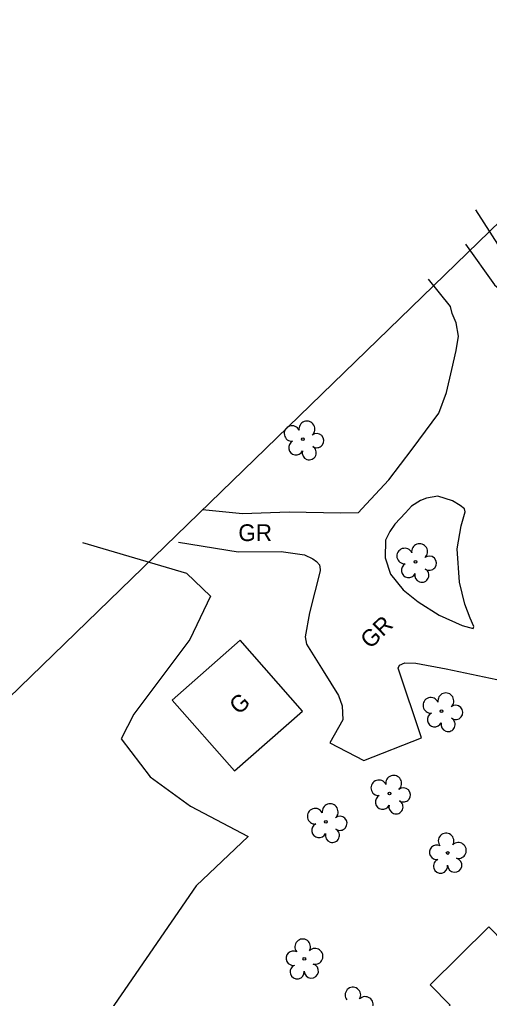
# Model space of a CAD drawing. Extents: x 1182322 to 1186765, y 572295 to 575411.
# Drawn here: x 1184747.4 to 1184859.4, y 574706.6 to 574940.3 of the extents above; entities that cross this region are included whole.
import ezdxf

# ---------------------------------------------------------------- set-up
doc = ezdxf.new("R2010")
doc.units = 0
for name, color, linetype in [('Exist Building', 7, 'Continuous'), ('Exist Building Text', 7, 'Continuous'), ('Exist Roads Soil', 7, 'Continuous'), ('Exist Roads Soil Text', 7, 'Continuous'), ('Exist Vegetation Tree CELL', 7, 'Continuous'), ('Exist Vegetation Woods Line', 7, 'Continuous'), ('Sheet Layout Plan Border', 7, 'Continuous')]:
    doc.layers.add(name, color=color, linetype=linetype)

msp = doc.modelspace()

# ---------------------------------------------------------------- linework, layer by layer
at = {"layer": 'Exist Building'}
for points in [[(1184783.78, 574777.82), (1184798.65, 574760.95), (1184814.87, 574775.24), (1184800.01, 574792.12)], [(1184846.68, 574701.41), (1184850.09, 574705), (1184845.27, 574709.87), (1184859.25, 574723.71), (1184866.53, 574716.35), (1184866.53, 574716.35), (1184874.68, 574724.25), (1184882.72, 574715.97), (1184888.51, 574721.59), (1184908.94, 574700.45), (1184903.52, 574695.21), (1184905.5, 574693.21), (1184878.21, 574666.11), (1184847.07, 574697.47), (1184848.93, 574699.27)]]:
    msp.add_lwpolyline(points, close=True, dxfattribs=at)
at = {"layer": 'Exist Roads Soil'}
for points in [[(1184853.75, 574886.69), (1184860.65, 574877.01), (1184868.11, 574870.55), (1184875.44, 574864.74), (1184880.23, 574859.73), (1184882.16, 574857.86), (1184882.76, 574857.49), (1184884.55, 574857.1), (1184886.31, 574857.3), (1184887.44, 574857.91), (1184889.15, 574859.22)], [(1184791.02, 574823.31), (1184800.52, 574822.39), (1184811.68, 574822.81), (1184823.88, 574822.53), (1184828.19, 574822.65), (1184828.97, 574823.51), (1184835.46, 574830.41), (1184841.02, 574837.76), (1184847.39, 574846.3), (1184849.21, 574851.24), (1184850.43, 574856.73), (1184851.46, 574861.31), (1184852.04, 574864.75), (1184851.5, 574867.91), (1184850.58, 574870.09), (1184850.13, 574871.76), (1184844.93, 574878.29)], [(1184785.32, 574815.55), (1184799.49, 574813.27), (1184809.74, 574813.29), (1184815.31, 574812.54), (1184817.33, 574811.59), (1184818.19, 574810.94), (1184818.89, 574810.12), (1184819.08, 574809.05), (1184819.05, 574808.68), (1184816.53, 574798.7), (1184815.48, 574792.99), (1184815.77, 574791.19), (1184819.78, 574784.8), (1184823.4, 574778.93), (1184824.33, 574776.45), (1184824.44, 574773.14), (1184821.39, 574767.64), (1184829.48, 574763.4), (1184843.26, 574768.82), (1184837.67, 574785.49), (1184838.01, 574786.2), (1184839.29, 574786.74), (1184841.89, 574786.69), (1184849.11, 574785.35), (1184864.18, 574782.1)]]:
    msp.add_lwpolyline(points, dxfattribs=at)
msp.add_lwpolyline([(1184834.68, 574815.99), (1184834.6, 574811.77), (1184835.81, 574807.93), (1184838.89, 574804.21), (1184842.43, 574801.31), (1184847.45, 574798.15), (1184852.89, 574795.64), (1184855.54, 574794.97), (1184855.69, 574795.45), (1184854.82, 574797.37), (1184853.54, 574800.75), (1184852.27, 574805.98), (1184851.7, 574813.95), (1184852.68, 574819.42), (1184853.65, 574822.81), (1184853.46, 574823.51), (1184852.46, 574824.33), (1184850.61, 574825.39), (1184847.09, 574826.55), (1184844.43, 574826.02), (1184842.97, 574825.51), (1184840.87, 574824.14), (1184839.4, 574822.58), (1184836.84, 574819.83), (1184835.64, 574818.11)], close=True, dxfattribs=at)
at = {"layer": 'Exist Vegetation Tree CELL'}
for p, q in [((1184814.91, 574840.12), (1184814.91, 574840.12)), ((1184841.77, 574810.87), (1184841.77, 574810.87)), ((1184848.02, 574775.24), (1184848.02, 574775.24)), ((1184835.59, 574755.56), (1184835.59, 574755.56)), ((1184820.44, 574748.78), (1184820.44, 574748.78)), ((1184849.47, 574741.35), (1184849.47, 574741.35)), ((1184815.29, 574716.1), (1184815.29, 574716.1))]:
    msp.add_line(p, q, dxfattribs=at)
for centre in [(1184814.91, 574840.12), (1184841.77, 574810.87), (1184848.02, 574775.24), (1184835.59, 574755.56), (1184820.44, 574748.78), (1184849.47, 574741.35), (1184815.29, 574716.1)]:
    msp.add_circle(centre, 0.326, dxfattribs=at)
for centre, radius, start, end in [((1184812.35, 574841.48), 1.86, 24.5833, 274.1316), ((1184815.91, 574842.53), 1.9, 311.5193, 188.6181), ((1184818.24, 574839.79), 1.7, 235.7004, 128.9782), ((1184813.27, 574838.09), 1.73, 117.0818, 333.7639), ((1184816.46, 574836.91), 1.69, 165.9853, 60.6493), ((1184842.77, 574813.28), 1.9, 311.5193, 188.6181), ((1184839.21, 574812.23), 1.86, 24.5833, 274.1316), ((1184840.13, 574808.84), 1.73, 117.0818, 333.7639), ((1184845.1, 574810.54), 1.7, 235.7004, 128.9782), ((1184843.31, 574807.67), 1.69, 165.9853, 60.6493), ((1184845.46, 574776.6), 1.86, 24.5833, 274.1316), ((1184849.03, 574777.66), 1.9, 311.5193, 188.6181), ((1184851.36, 574774.91), 1.7, 235.7004, 128.9782), ((1184846.38, 574773.21), 1.73, 117.0818, 333.7639), ((1184849.57, 574772.04), 1.69, 165.9853, 60.6493), ((1184833.03, 574756.92), 1.86, 24.5833, 274.1316), ((1184836.6, 574757.97), 1.9, 311.5193, 188.6181), ((1184838.92, 574755.23), 1.7, 235.7004, 128.9782), ((1184833.95, 574753.53), 1.73, 117.0818, 333.7639), ((1184817.88, 574750.13), 1.86, 24.5833, 274.1316), ((1184821.45, 574751.19), 1.9, 311.5193, 188.6181), ((1184837.14, 574752.36), 1.69, 165.9853, 60.6493), ((1184823.77, 574748.45), 1.7, 235.7004, 128.9782), ((1184818.8, 574746.75), 1.73, 117.0818, 333.7639), ((1184821.99, 574745.57), 1.69, 165.9853, 60.6493), ((1184849.09, 574744.23), 1.86, 330.1651, 219.7134), ((1184846.87, 574741.51), 1.73, 62.6636, 279.3457), ((1184852.02, 574741.94), 1.9, 257.1011, 134.1999), ((1184851.15, 574738.45), 1.7, 181.2822, 74.56), ((1184847.77, 574738.23), 1.69, 111.5671, 6.231), ((1184814.9, 574718.97), 1.86, 330.1651, 219.7134), ((1184812.68, 574716.25), 1.73, 62.6636, 279.3457), ((1184817.84, 574716.68), 1.9, 257.1011, 134.1999), ((1184813.58, 574712.97), 1.69, 111.5671, 6.231), ((1184816.96, 574713.2), 1.7, 181.2822, 74.56), ((1184826.87, 574707.46), 1.86, 330.1651, 219.7134), ((1184829.8, 574705.17), 1.9, 257.1011, 134.1999)]:
    msp.add_arc(centre, radius, start, end, dxfattribs=at)
at = {"layer": 'Exist Vegetation Woods Line'}
for points in [[(1184919.76, 574954.85), (1184927.53, 574943.28), (1184936.48, 574936.88), (1184942.03, 574939.57), (1184949.23, 574948.62), (1184952.2, 574946.49), (1184952.97, 574939.73), (1184953.46, 574920.58), (1184954.02, 574905.13), (1184946.8, 574898.08), (1184930.04, 574894.76), (1184914.92, 574902.41), (1184900.01, 574902.06), (1184878.14, 574888.73), (1184864.17, 574882.49), (1184856.15, 574894.89)], [(1184762.38, 574815.44), (1184787.21, 574808.17), (1184792.93, 574802.69), (1184787.95, 574792.32), (1184774.64, 574774.46), (1184771.58, 574768.6), (1184778.54, 574759.52), (1184788.13, 574752.53), (1184801.88, 574745.27), (1184789.48, 574733.48), (1184765.68, 574698.83), (1184749.44, 574687.29), (1184733.5, 574678.3), (1184728.82, 574671.48), (1184730.23, 574662.75), (1184741.78, 574657.86), (1184745.21, 574655.89)]]:
    msp.add_lwpolyline(points, dxfattribs=at)
at = {"layer": 'Sheet Layout Plan Border'}
msp.add_line((1184663.8, 574699.74), (1185201.16, 575221.6), dxfattribs=at)

# ---------------------------------------------------------------- texts
at = {"layer": 'Exist Building Text'}
msp.add_text('G', height=4, rotation=41.381, dxfattribs=at).set_placement((1184799.6, 574774.19))
at = {"layer": 'Exist Roads Soil Text'}
for rotation, p in [(0.1477, (1184799.56, 574815.8)), (44.2318, (1184831.02, 574789.9))]:
    msp.add_text('GR', height=4, rotation=rotation, dxfattribs=at).set_placement(p)

doc.saveas('drawing.dxf')
